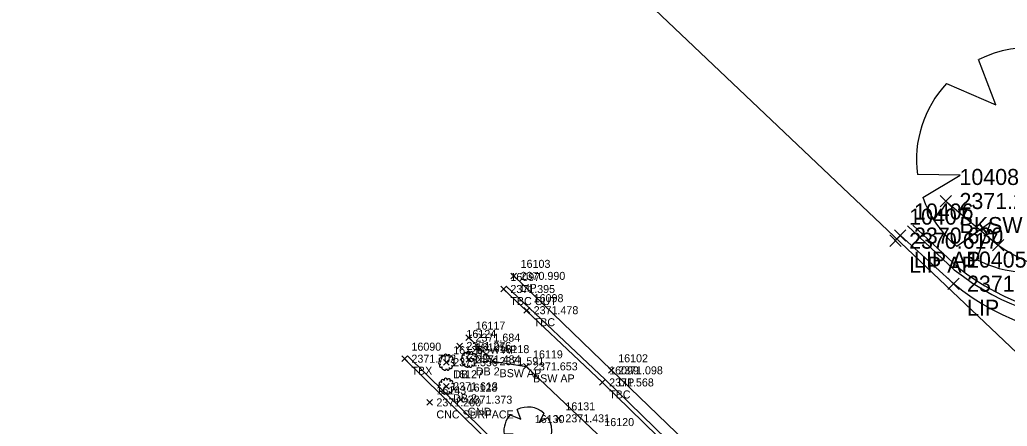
# Model space of a CAD drawing. Extents: x 2377639 to 2379738, y 729875 to 732734.
# Drawn here: x 2378926.7 to 2379050, y 731343.8 to 731394.5 of the extents above; entities that cross this region are included whole.
import ezdxf

# ---------------------------------------------------------------- set-up
doc = ezdxf.new("R2010")
doc.units = 0
for name, color, linetype in [('Default', 7, 'Continuous'), ('TOPO_CURBGTR_Back-of-Curb', 7, 'Continuous'), ('TOPO_CURBGTR_Face-of-Curb', 7, 'Continuous'), ('TOPO_CURBGTR_Lip-of-Gutter', 7, 'Continuous'), ('TOPO_DATA_Elevations', 7, 'Continuous'), ('TOPO_LNDSCP_Tree', 7, 'Continuous'), ('TOPO_STRUCT_Concrete-Wall', 7, 'Continuous'), ('TOPO_SW_Back', 7, 'Continuous'), ('TOPO_WTRUTIL_Line', 7, 'Continuous')]:
    doc.layers.add(name, color=color, linetype=linetype)

# ---------------------------------------------------------------- blocks, each defined once
blk = doc.blocks.new('DT_1')
at = {"layer": 'Default'}
for p, q in [((-0.037, 0.0625), (-0.0565, 0.1137)), ((0.0838, 0.0954), (0.0615, 0.0479)), ((-0.093, 0.0865), (-0.037, 0.0625)), ((0.0615, 0.0479), (0.1046, 0.072)), ((-0.0773, -0.017), (-0.1259, -0.0164)), ((-0.1198, -0.0422), (-0.0773, -0.017)), ((-0.0426, -0.0702), (-0.0811, -0.0977)), ((-0.059, -0.1125), (-0.0426, -0.0702)), ((0.0734, -0.1037), (0.0346, -0.0702)), ((0.0346, -0.0702), (0.048, -0.1176))]:
    blk.add_line(p, q, dxfattribs=at)
for start, end in [(48.7013, 116.3979), (137.0682, 187.4038), (305.2865, 34.5379), (199.3985, 230.3084), (242.3287, 292.2114)]:
    blk.add_arc((0, 0), 0.127, start, end, dxfattribs=at)
blk = doc.blocks.new('DT_2')
at = {"layer": 'Default'}
for p, q in [((-0.037, 0.0625), (-0.0565, 0.1137)), ((-0.093, 0.0865), (-0.037, 0.0625)), ((0.0838, 0.0954), (0.0615, 0.0479)), ((0.0615, 0.0479), (0.1046, 0.072)), ((-0.0773, -0.017), (-0.1259, -0.0164)), ((-0.1198, -0.0422), (-0.0773, -0.017)), ((-0.0426, -0.0702), (-0.0811, -0.0977)), ((-0.059, -0.1125), (-0.0426, -0.0702)), ((0.0734, -0.1037), (0.0346, -0.0702)), ((0.0346, -0.0702), (0.048, -0.1176))]:
    blk.add_line(p, q, dxfattribs=at)
for start, end in [(48.7013, 116.3979), (137.0682, 187.4038), (305.2865, 34.5379), (199.3985, 230.3084), (242.3287, 292.2114)]:
    blk.add_arc((0, 0), 0.127, start, end, dxfattribs=at)
blk = doc.blocks.new('DB_2')
at = {"layer": 'Default'}
for centre, radius, start, end in [((-0.101, -0.007), 0.0254, 74.3823, 292.6388), ((-0.092, 0.042), 0.0254, 45.5823, 263.8388), ((-0.059, 0.081), 0.0254, 16.7823, 235.0388), ((-0.012, 0.1), 0.0254, 347.9823, 206.2388), ((0, 0), 0.00318, 0, 180), ((0, 0), 0.00318, 180, 0), ((0.038, 0.093), 0.0254, 319.1823, 177.4388), ((0.079, 0.064), 0.0254, 290.3823, 148.6388), ((0.1, 0.018), 0.0254, 261.5823, 119.8388), ((-0.086, -0.056), 0.0254, 103.1823, 321.4388), ((-0.049, -0.09), 0.0254, 131.9823, 278.4601), ((-0.025, -0.1), 0.0254, 218.161, 4.6388), ((0.026, -0.1), 0.0254, 175.1823, 33.4388), ((0.07, -0.076), 0.0254, 203.9823, 62.2388), ((0.097, -0.033), 0.0254, 232.7823, 91.0388)]:
    blk.add_arc(centre, radius, start, end, dxfattribs=at)

msp = doc.modelspace()

# ---------------------------------------------------------------- linework, layer by layer
at = {"layer": 'TOPO_CURBGTR_Back-of-Curb'}
msp.add_line((2379038.23, 731368.86), (2379043.86, 731363.63), dxfattribs=at)
msp.add_lwpolyline([(2378987.11, 731360.91), (2378999.46, 731349.26), (2379013.28, 731335.82), (2379017.69, 731331.66)], dxfattribs=at)
msp.add_arc((2379062.33, 731386.88), 29.69, 231.5295, 313.9334, dxfattribs=at)
at = {"layer": 'TOPO_CURBGTR_Face-of-Curb'}
msp.add_line((2379037.58, 731368.78), (2379043.43, 731363.32), dxfattribs=at)
msp.add_lwpolyline([(2378987.46, 731361.27), (2378999.8, 731349.62), (2379013.62, 731336.19), (2379018.04, 731332.02)], dxfattribs=at)
msp.add_arc((2379062.32, 731386.91), 30.22, 231.3211, 313.9111, dxfattribs=at)
at = {"layer": 'TOPO_CURBGTR_Lip-of-Gutter'}
msp.add_line((2379036.69, 731367.58), (2379043.31, 731361.58), dxfattribs=at)
msp.add_lwpolyline([(2379019.1, 731333.08), (2379014.5, 731337.4), (2379000.59, 731350.77), (2378988.4, 731362.55)], dxfattribs=at)
msp.add_arc((2379062.47, 731385.11), 30.34, 230.8549, 316.0711, dxfattribs=at)
at = {"layer": 'TOPO_DATA_Elevations'}
for p, q in [((2379041.66, 731371.18), (2379043.08, 731372.59)), ((2379041.66, 731372.59), (2379043.08, 731371.18)), ((2379035.37, 731366.23), (2379036.79, 731367.65)), ((2379035.37, 731367.65), (2379036.79, 731366.23)), ((2379035.98, 731366.88), (2379037.39, 731368.29)), ((2379035.98, 731368.29), (2379037.39, 731366.88)), ((2379048.19, 731365.68), (2379049.61, 731367.1)), ((2379048.19, 731367.1), (2379049.61, 731365.68)), ((2378988.04, 731362.19), (2378988.75, 731362.9)), ((2378988.04, 731362.9), (2378988.75, 731362.19)), ((2378988.04, 731362.19), (2378988.75, 731362.9)), ((2378988.04, 731362.9), (2378988.75, 731362.19)), ((2379042.61, 731360.87), (2379044.02, 731362.28)), ((2379042.61, 731362.28), (2379044.02, 731360.87)), ((2378986.76, 731360.56), (2378987.47, 731361.26)), ((2378986.76, 731361.26), (2378987.47, 731360.56)), ((2378986.76, 731360.56), (2378987.47, 731361.26)), ((2378986.76, 731361.26), (2378987.47, 731360.56)), ((2378989.67, 731357.91), (2378990.38, 731358.62)), ((2378989.67, 731358.62), (2378990.38, 731357.91)), ((2378989.67, 731357.91), (2378990.38, 731358.62)), ((2378989.67, 731358.62), (2378990.38, 731357.91)), ((2378981.28, 731353.46), (2378981.98, 731354.17)), ((2378981.28, 731354.17), (2378981.98, 731353.46)), ((2378981.28, 731353.46), (2378981.98, 731354.17)), ((2378981.28, 731354.17), (2378981.98, 731353.46)), ((2378982.41, 731354.49), (2378983.12, 731355.2)), ((2378982.41, 731355.2), (2378983.12, 731354.49)), ((2378982.41, 731354.49), (2378983.12, 731355.2)), ((2378982.41, 731355.2), (2378983.12, 731354.49)), ((2378974.4, 731351.87), (2378975.11, 731352.58)), ((2378974.4, 731352.58), (2378975.11, 731351.87)), ((2378974.4, 731351.87), (2378975.11, 731352.58)), ((2378974.4, 731352.58), (2378975.11, 731351.87)), ((2378979.62, 731351.43), (2378980.33, 731352.13)), ((2378979.62, 731352.13), (2378980.33, 731351.43)), ((2378979.62, 731351.43), (2378980.33, 731352.13)), ((2378979.62, 731352.13), (2378980.33, 731351.43)), ((2378982.45, 731351.78), (2378983.16, 731352.49)), ((2378982.45, 731352.49), (2378983.16, 731351.78)), ((2378982.45, 731351.78), (2378983.16, 731352.49)), ((2378982.45, 731352.49), (2378983.16, 731351.78)), ((2378985.41, 731351.56), (2378986.12, 731352.27)), ((2378985.41, 731352.27), (2378986.12, 731351.56)), ((2378985.41, 731351.56), (2378986.12, 731352.27)), ((2378985.41, 731352.27), (2378986.12, 731351.56)), ((2378989.59, 731350.9), (2378990.3, 731351.61)), ((2378989.59, 731351.61), (2378990.3, 731350.9)), ((2378989.59, 731350.9), (2378990.3, 731351.61)), ((2378989.59, 731351.61), (2378990.3, 731350.9)), ((2379000.23, 731350.42), (2379000.94, 731351.12)), ((2379000.23, 731351.12), (2379000.94, 731350.42)), ((2379000.23, 731350.42), (2379000.94, 731351.12)), ((2379000.23, 731351.12), (2379000.94, 731350.42)), ((2378979.62, 731348.43), (2378980.32, 731349.14)), ((2378979.62, 731349.14), (2378980.32, 731348.43)), ((2378979.62, 731348.43), (2378980.32, 731349.14)), ((2378979.62, 731349.14), (2378980.32, 731348.43)), ((2378999.1, 731348.9), (2378999.81, 731349.61)), ((2378999.1, 731349.61), (2378999.81, 731348.9)), ((2378999.1, 731348.9), (2378999.81, 731349.61)), ((2378999.1, 731349.61), (2378999.81, 731348.9)), ((2378977.53, 731346.42), (2378978.23, 731347.13)), ((2378977.53, 731347.13), (2378978.23, 731346.42)), ((2378977.53, 731346.42), (2378978.23, 731347.13)), ((2378977.53, 731347.13), (2378978.23, 731346.42)), ((2378981.42, 731346.76), (2378982.13, 731347.47)), ((2378981.42, 731347.47), (2378982.13, 731346.76)), ((2378981.42, 731346.76), (2378982.13, 731347.47)), ((2378981.42, 731347.47), (2378982.13, 731346.76)), ((2378993.64, 731344.43), (2378994.34, 731345.13)), ((2378993.64, 731345.13), (2378994.34, 731344.43)), ((2378993.64, 731344.43), (2378994.34, 731345.13)), ((2378993.64, 731345.13), (2378994.34, 731344.43))]:
    msp.add_line(p, q, dxfattribs=at)
at = {"layer": 'TOPO_STRUCT_Concrete-Wall'}
for points in [[(2379003.75, 731323.9), (2378998.32, 731329.4), (2378986.49, 731340.68), (2378974.76, 731352.22)], [(2379004.1, 731324.26), (2378998.67, 731329.76), (2378986.84, 731341.04), (2378975.11, 731352.58)]]:
    msp.add_lwpolyline(points, dxfattribs=at)
at = {"layer": 'TOPO_SW_Back'}
msp.add_line((2379042.37, 731371.89), (2379048.9, 731366.39), dxfattribs=at)
msp.add_lwpolyline([(2378982.76, 731354.85), (2378985.76, 731351.91), (2378989.94, 731351.26), (2378998.85, 731342.81), (2379009.83, 731332.28), (2379014.24, 731328.15)], dxfattribs=at)
msp.add_arc((2379063.09, 731387.58), 25.51, 236.1892, 277.1596, dxfattribs=at)
at = {"layer": 'TOPO_WTRUTIL_Line'}
msp.add_line((2378864.42, 731529.95), (2379072.76, 731332.54), dxfattribs=at)

# ---------------------------------------------------------------- block references
at = {"layer": 'TOPO_LNDSCP_Tree'}
for name, p, xscale, yscale in [('DT_1', (2379052.7, 731377), 110.236, 110.236), ('DB_2', (2378979.98, 731351.78), 7.8740000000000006, 7.8740000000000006), ('DB_2', (2378982.8, 731352.14), 7.8740000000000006, 7.8740000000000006), ('DB_2', (2378979.97, 731348.79), 7.8740000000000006, 7.8740000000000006), ('DT_2', (2378990.16, 731343.19), 23.622, 23.622)]:
    msp.add_blockref(name, p, dxfattribs=dict(at, xscale=xscale, yscale=yscale))

# ---------------------------------------------------------------- texts
at = {"layer": 'TOPO_DATA_Elevations'}
for s, height, p in [('10408', 2, (2379044.08, 731373.89)), ('2371.281', 2, (2379044.08, 731370.89)), ('10406', 2, (2379038.39, 731369.58)), ('10407', 2, (2379037.79, 731368.94)), ('BKSW', 2, (2379044.08, 731367.89)), ('2370.617', 2, (2379037.79, 731365.94)), ('2370.630', 2, (2379038.39, 731366.58)), ('LIP AP', 2, (2379038.39, 731363.58)), ('10405', 2, (2379045.02, 731363.58)), ('16103', 1, (2378989.25, 731363.55)), ('16103', 1, (2378989.25, 731363.55)), ('LIP AP', 2, (2379037.79, 731362.94)), ('16097', 1, (2378987.97, 731361.91)), ('16097', 1, (2378987.97, 731361.91)), ('2370.990', 1, (2378989.25, 731362.05)), ('2370.990', 1, (2378989.25, 731362.05)), ('2371.395', 1, (2378987.97, 731360.41)), ('2371.395', 1, (2378987.97, 731360.41)), ('LIP', 1, (2378989.25, 731360.55)), ('LIP', 1, (2378989.25, 731360.55)), ('2371.014', 2, (2379045.02, 731360.58)), ('16098', 1, (2378990.88, 731359.27)), ('16098', 1, (2378990.88, 731359.27)), ('TBC CUT', 1, (2378987.97, 731358.91)), ('TBC CUT', 1, (2378987.97, 731358.91)), ('LIP', 2, (2379045.02, 731357.58)), ('2371.478', 1, (2378990.88, 731357.77)), ('2371.478', 1, (2378990.88, 731357.77)), ('16117', 1, (2378983.62, 731355.85)), ('16117', 1, (2378983.62, 731355.85)), ('TBC', 1, (2378990.88, 731356.27)), ('TBC', 1, (2378990.88, 731356.27)), ('16124', 1, (2378982.48, 731354.81)), ('16124', 1, (2378982.48, 731354.81)), ('2371.684', 1, (2378983.62, 731354.35)), ('2371.684', 1, (2378983.62, 731354.35)), ('16090', 1, (2378975.61, 731353.22)), ('16090', 1, (2378975.61, 731353.22)), ('2371.276', 1, (2378982.48, 731353.31)), ('2371.276', 1, (2378982.48, 731353.31)), ('16125', 1, (2378983.66, 731353.14)), ('16125', 1, (2378983.66, 731353.14)), ('16126', 1, (2378980.83, 731352.78)), ('16126', 1, (2378980.83, 731352.78)), ('GND', 1, (2378982.48, 731351.81)), ('GND', 1, (2378982.48, 731351.81)), ('BSW AP', 1, (2378983.62, 731352.85)), ('BSW AP', 1, (2378983.62, 731352.85)), ('16118', 1, (2378986.62, 731352.91)), ('16118', 1, (2378986.62, 731352.91)), ('16119', 1, (2378990.8, 731352.26)), ('16119', 1, (2378990.8, 731352.26)), ('16102', 1, (2379001.44, 731351.77)), ('16102', 1, (2379001.44, 731351.77)), ('2371.702', 1, (2378975.61, 731351.72)), ('2371.702', 1, (2378975.61, 731351.72)), ('2371.550', 1, (2378980.83, 731351.28)), ('2371.550', 1, (2378980.83, 731351.28)), ('2371.434', 1, (2378983.66, 731351.64)), ('2371.434', 1, (2378983.66, 731351.64)), ('2371.591', 1, (2378986.62, 731351.41)), ('2371.591', 1, (2378986.62, 731351.41)), ('2371.653', 1, (2378990.8, 731350.76)), ('2371.653', 1, (2378990.8, 731350.76)), ('TBX', 1, (2378975.61, 731350.22)), ('TBX', 1, (2378975.61, 731350.22)), ('16127', 1, (2378980.82, 731349.78)), ('16127', 1, (2378980.82, 731349.78)), ('DB 2', 1, (2378980.83, 731349.78)), ('DB 2', 1, (2378980.83, 731349.78)), ('DB 2', 1, (2378983.66, 731350.14)), ('DB 2', 1, (2378983.66, 731350.14)), ('BSW AP', 1, (2378986.62, 731349.91)), ('BSW AP', 1, (2378986.62, 731349.91)), ('16099', 1, (2379000.31, 731350.26)), ('16099', 1, (2379000.31, 731350.26)), ('2371.098', 1, (2379001.44, 731350.27)), ('2371.098', 1, (2379001.44, 731350.27)), ('2371.613', 1, (2378980.82, 731348.28)), ('2371.613', 1, (2378980.82, 731348.28)), ('16128', 1, (2378982.63, 731348.11)), ('16128', 1, (2378982.63, 731348.11)), ('BSW AP', 1, (2378990.8, 731349.26)), ('BSW AP', 1, (2378990.8, 731349.26)), ('2371.568', 1, (2379000.31, 731348.76)), ('2371.568', 1, (2379000.31, 731348.76)), ('LIP', 1, (2379001.44, 731348.77)), ('LIP', 1, (2379001.44, 731348.77)), ('16143', 1, (2378978.73, 731347.77)), ('16143', 1, (2378978.73, 731347.77)), ('TBC', 1, (2379000.31, 731347.26)), ('TBC', 1, (2379000.31, 731347.26)), ('2371.200', 1, (2378978.73, 731346.27)), ('2371.200', 1, (2378978.73, 731346.27)), ('DB 2', 1, (2378980.82, 731346.78)), ('DB 2', 1, (2378980.82, 731346.78)), ('2371.373', 1, (2378982.63, 731346.61)), ('2371.373', 1, (2378982.63, 731346.61)), ('16131', 1, (2378994.84, 731345.78)), ('16131', 1, (2378994.84, 731345.78)), ('CNC SURFACE', 1, (2378978.73, 731344.77)), ('CNC SURFACE', 1, (2378978.73, 731344.77)), ('GND', 1, (2378982.63, 731345.11)), ('GND', 1, (2378982.63, 731345.11)), ('16130', 1, (2378991.02, 731344.19)), ('16130', 1, (2378991.02, 731344.19)), ('2371.431', 1, (2378994.84, 731344.28)), ('2371.431', 1, (2378994.84, 731344.28)), ('16120', 1, (2378999.71, 731343.81)), ('16120', 1, (2378999.71, 731343.81))]:
    msp.add_text(s, height=height, dxfattribs=at).set_placement(p)

doc.saveas('drawing.dxf')
